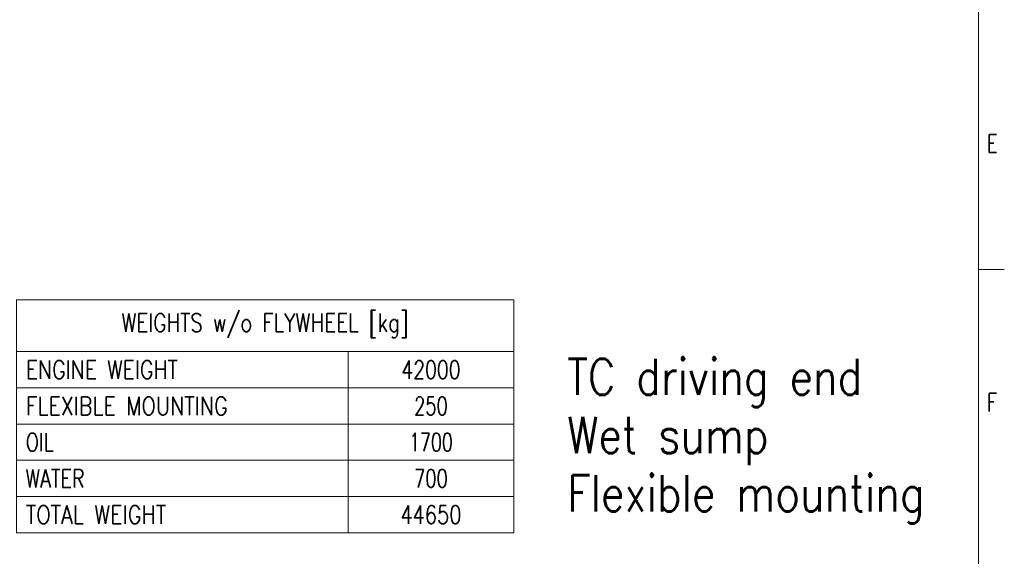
# Model space of a CAD drawing. Header units: inches. Extents: x 0 to 20790, y -12 to 14700.
# Tile 296 of 441: x 14140 to 20790, y 3661 to 7289. Entities that reach past the tile are written whole.
import ezdxf

# ---------------------------------------------------------------- set-up
doc = ezdxf.new("R2010")
doc.units = ezdxf.units.IN
doc.layers.add('210', color=7, linetype='Continuous', true_color=0xffffff)
doc.layers.add('254', color=7, linetype='Continuous', true_color=0xffffff)
doc.styles.add('latin_extended', font='simplex.shx')

# ---------------------------------------------------------------- blocks, each defined once
blk = doc.blocks.new('TabularNote1')
at = {"layer": '254', "color": 172, "linetype": 'Continuous', "lineweight": 18}
for p, q in [((0, 0), (64, 0)), ((0, 0), (0, -10)), ((64, 0), (96, 0)), ((96, 0), (96, -10)), ((0, -10), (64, -10)), ((0, -10), (0, -17)), ((64, -10), (96, -10)), ((64, -10), (64, -17)), ((96, -10), (96, -17)), ((0, -17), (64, -17)), ((0, -17), (0, -24)), ((64, -17), (96, -17)), ((64, -17), (64, -24)), ((96, -17), (96, -24)), ((0, -24), (64, -24)), ((0, -24), (0, -31)), ((64, -24), (96, -24)), ((64, -24), (64, -31)), ((96, -24), (96, -31)), ((0, -31), (64, -31)), ((0, -31), (0, -38)), ((64, -31), (96, -31)), ((64, -31), (64, -38)), ((96, -31), (96, -38)), ((0, -38), (64, -38)), ((0, -38), (0, -45)), ((64, -38), (96, -38)), ((64, -38), (64, -45)), ((96, -38), (96, -45)), ((0, -45), (64, -45)), ((64, -45), (96, -45))]:
    blk.add_line(p, q, dxfattribs=at)
at = {"layer": '254', "color": 2, "linetype": 'Continuous', "lineweight": 13, "char_height": 3.5, "line_spacing_factor": 0.963855, "style": 'latin_extended'}
for s, insert, attachment_point in [('\\W0.8055;WEIGHTS w/o FLYWHEEL [kg]', (48, -5), 5), ('\\W0.8258;ENGINE WEIGHT', (1.8175, -13.5), 4), ('\\W0.7610;42000', (80, -13.5), 5), ('\\W0.8324;FLEXIBLE MOUNTING', (1.8175, -20.5), 4), ('\\W0.7231;250', (80, -20.5), 5), ('\\W0.7656;OIL', (1.8175, -27.5), 4), ('\\W0.7031;1700', (80, -27.5), 5), ('\\W0.7713;WATER', (1.8175, -34.5), 4), ('\\W0.7231;700', (80, -34.5), 5), ('\\W0.8408;TOTAL WEIGHT', (1.8175, -41.5), 4), ('\\W0.7854;44650', (80, -41.5), 5)]:
    blk.add_mtext(s, dxfattribs=dict(at, insert=insert, attachment_point=attachment_point))

msp = doc.modelspace()

# ---------------------------------------------------------------- linework, layer by layer
at = {"layer": '210', "color": 7, "linetype": 'Continuous', "lineweight": 18}
for p, q in [((20615, 175), (20615, 14525)), ((20790, 5600), (20615, 5600))]:
    msp.add_line(p, q, dxfattribs=at)

# ---------------------------------------------------------------- block references
at = {"layer": '254', "color": 172, "linetype": 'Continuous', "lineweight": 18, "xscale": 35, "yscale": 35, "zscale": 35}
msp.add_blockref('TabularNote1', (14117.62, 5395.377), dxfattribs=at)

# ---------------------------------------------------------------- texts
at = {"layer": '210', "color": 211, "linetype": 'Continuous', "lineweight": 18, "char_height": 122.5, "attachment_point": 7, "line_spacing_factor": 0.963855, "style": 'latin_extended'}
for s, insert in [('\\W0.7067;E', (20673.721, 6390.689)), ('\\W0.7067;F', (20673.721, 4640.689))]:
    msp.add_mtext(s, dxfattribs=dict(at, insert=insert))
at = {"layer": '254', "color": 2, "linetype": 'Continuous', "lineweight": 13, "insert": (17838.118, 3883.311), "char_height": 245, "attachment_point": 7, "line_spacing_factor": 0.963855, "style": 'latin_extended'}
msp.add_mtext('\\W0.8361;TC driving end\\PWet sump\\PFlexible mounting', dxfattribs=at)

doc.saveas('drawing.dxf')
